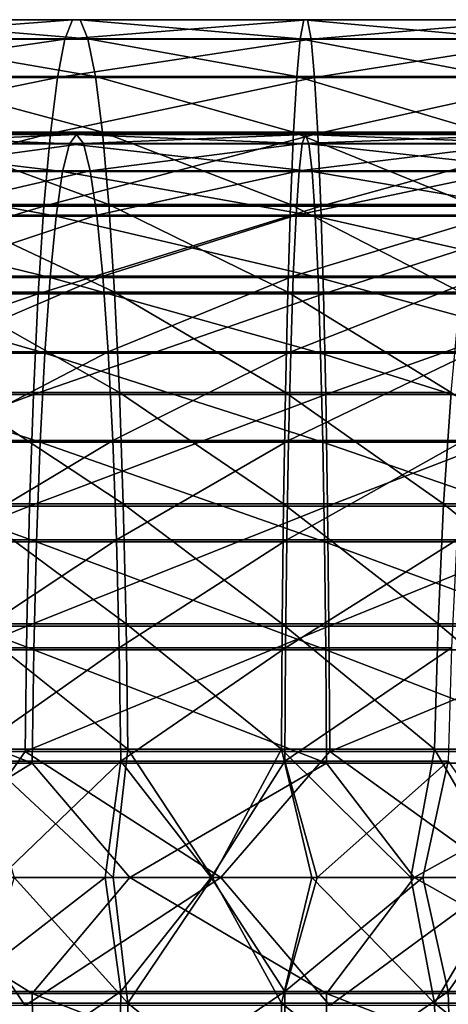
# Model space of a CAD drawing. Header units: metres. Extents: x -62 to 150, y -92 to 92.
# Tile 410 of 656: x 30.28 to 35.77, y -1.62 to 10.97. Entities that reach past the tile are written whole.
import ezdxf

# ---------------------------------------------------------------- set-up
doc = ezdxf.new("R2010")
doc.units = ezdxf.units.M
doc.layers.add('solid_500615', color=7, linetype='CONTINUOUS')

msp = doc.modelspace()

# ---------------------------------------------------------------- linework, layer by layer
at = {"layer": 'solid_500615'}
for points in [[(30.95895, 10.967999, -86.776657), (30.860682, 10.720164, -88.40062), (27.728111, 10.720164, -88.07093)], [(27.970081, 10.967999, -86.46209), (30.95895, 10.967999, -86.776657), (27.728111, 10.720164, -88.07093)], [(31.058352, 10.970339, -85.133965), (30.95895, 10.967999, -86.776657), (27.970081, 10.967999, -86.46209)], [(28.214844, 10.970339, -84.834694), (31.058352, 10.970339, -85.133965), (27.970081, 10.967999, -86.46209)], [(31.15666, 10.727129, -83.5093), (31.058352, 10.970339, -85.133965), (28.214844, 10.970339, -84.834694)], [(28.456919, 10.727129, -83.225166), (31.15666, 10.727129, -83.5093), (28.214844, 10.970339, -84.834694)], [(33.96394, 10.967999, -86.824791), (34.010151, 10.720164, -88.451065), (30.860682, 10.720164, -88.40062)], [(30.95895, 10.967999, -86.776657), (33.96394, 10.967999, -86.824791), (30.860682, 10.720164, -88.40062)], [(33.917194, 10.970339, -85.179749), (33.96394, 10.967999, -86.824791), (30.95895, 10.967999, -86.776657)], [(31.058352, 10.970339, -85.133965), (33.917194, 10.970339, -85.179749), (30.95895, 10.967999, -86.776657)], [(33.870964, 10.727129, -83.552773), (33.917194, 10.970339, -85.179749), (31.058352, 10.970339, -85.133965)], [(31.15666, 10.727129, -83.5093), (33.870964, 10.727129, -83.552773), (31.058352, 10.970339, -85.133965)], [(33.870964, 10.727129, -83.552773), (36.578423, 10.727129, -83.35524), (33.917194, 10.970339, -85.179749)], [(33.917194, 10.970339, -85.179749), (36.768829, 10.970339, -84.971703), (33.96394, 10.967999, -86.824791)], [(36.578423, 10.727129, -83.35524), (36.768829, 10.970339, -84.971703), (33.917194, 10.970339, -85.179749)], [(36.768829, 10.970339, -84.971703), (36.961346, 10.967999, -86.606102), (33.96394, 10.967999, -86.824791)], [(33.96394, 10.967999, -86.824791), (36.961346, 10.967999, -86.606102), (34.010151, 10.720164, -88.451065)], [(36.961346, 10.967999, -86.606102), (37.151672, 10.720164, -88.221863), (34.010151, 10.720164, -88.451065)], [(30.860682, 10.720164, -88.40062), (30.765747, 10.23238, -89.969505), (27.494347, 10.23238, -89.625206)], [(27.728111, 10.720164, -88.07093), (30.860682, 10.720164, -88.40062), (27.494347, 10.23238, -89.625206)], [(31.251678, 10.243814, -81.939041), (31.15666, 10.727129, -83.5093), (28.456919, 10.727129, -83.225166)], [(28.690887, 10.243814, -81.669525), (31.251678, 10.243814, -81.939041), (28.456919, 10.727129, -83.225166)], [(34.010151, 10.720164, -88.451065), (34.054794, 10.23238, -90.022186), (30.765747, 10.23238, -89.969505)], [(30.860682, 10.720164, -88.40062), (34.010151, 10.720164, -88.451065), (30.765747, 10.23238, -89.969505)], [(33.826283, 10.243814, -81.980278), (33.870964, 10.727129, -83.552773), (31.15666, 10.727129, -83.5093)], [(31.251678, 10.243814, -81.939041), (33.826283, 10.243814, -81.980278), (31.15666, 10.727129, -83.5093)], [(33.826283, 10.243814, -81.980278), (36.39439, 10.243814, -81.792908), (33.870964, 10.727129, -83.552773)], [(36.39439, 10.243814, -81.792908), (36.578423, 10.727129, -83.35524), (33.870964, 10.727129, -83.552773)], [(34.010151, 10.720164, -88.451065), (37.151672, 10.720164, -88.221863), (34.054794, 10.23238, -90.022186)], [(37.151672, 10.720164, -88.221863), (37.335541, 10.23238, -89.782829), (34.054794, 10.23238, -90.022186)], [(30.765747, 10.23238, -89.969505), (30.67627, 9.515565, -91.448189), (27.274023, 9.515565, -91.090118)], [(27.494347, 10.23238, -89.625206), (30.765747, 10.23238, -89.969505), (27.274023, 9.515565, -91.090118)], [(31.341278, 9.531213, -80.458328), (31.251678, 10.243814, -81.939041), (28.690887, 10.243814, -81.669525)], [(28.911514, 9.531213, -80.202606), (31.341278, 9.531213, -80.458328), (28.690887, 10.243814, -81.669525)], [(34.054794, 10.23238, -90.022186), (34.09687, 9.515565, -91.502975), (30.67627, 9.515565, -91.448189)], [(30.765747, 10.23238, -89.969505), (34.054794, 10.23238, -90.022186), (30.67627, 9.515565, -91.448189)], [(33.784149, 9.531213, -80.497452), (33.826283, 10.243814, -81.980278), (31.251678, 10.243814, -81.939041)], [(31.341278, 9.531213, -80.458328), (33.784149, 9.531213, -80.497452), (31.251678, 10.243814, -81.939041)], [(33.784149, 9.531213, -80.497452), (36.220856, 9.531213, -80.319679), (33.826283, 10.243814, -81.980278)], [(36.220856, 9.531213, -80.319679), (36.39439, 10.243814, -81.792908), (33.826283, 10.243814, -81.980278)], [(34.054794, 10.23238, -90.022186), (37.335541, 10.23238, -89.782829), (34.09687, 9.515565, -91.502975)], [(37.335541, 10.23238, -89.782829), (37.508839, 9.515565, -91.254044), (34.09687, 9.515565, -91.502975)], [(30.67627, 9.515565, -91.448189), (30.594254, 8.585763, -92.803581), (27.072069, 8.585763, -92.432884)], [(27.274023, 9.515565, -91.090118), (30.67627, 9.515565, -91.448189), (27.072069, 8.585763, -92.432884)], [(27.871561, 9.380693, -87.117149), (30.918938, 9.380693, -87.437874), (28.092785, 9.49999, -85.646255)], [(28.092785, 9.49999, -85.646255), (31.00878, 9.49999, -85.953156), (28.314056, 9.384899, -84.175041)], [(30.918938, 9.380693, -87.437874), (31.00878, 9.49999, -85.953156), (28.092785, 9.49999, -85.646255)], [(31.00878, 9.49999, -85.953156), (31.098642, 9.384899, -84.468109), (28.314056, 9.384899, -84.175041)], [(31.423454, 8.605274, -79.100304), (31.341278, 9.531213, -80.458328), (28.911514, 9.531213, -80.202606)], [(29.113861, 8.605274, -78.857231), (31.423454, 8.605274, -79.100304), (28.911514, 9.531213, -80.202606)], [(34.09687, 9.515565, -91.502975), (34.135437, 8.585763, -92.860298), (30.594254, 8.585763, -92.803581)], [(30.67627, 9.515565, -91.448189), (34.09687, 9.515565, -91.502975), (30.594254, 8.585763, -92.803581)], [(30.918938, 9.380693, -87.437874), (33.982754, 9.380693, -87.486946), (31.00878, 9.49999, -85.953156)], [(31.00878, 9.49999, -85.953156), (33.940506, 9.49999, -86.000114), (31.098642, 9.384899, -84.468109)], [(33.982754, 9.380693, -87.486946), (33.940506, 9.49999, -86.000114), (31.00878, 9.49999, -85.953156)], [(33.940506, 9.49999, -86.000114), (33.898247, 9.384899, -84.512947), (31.098642, 9.384899, -84.468109)], [(33.745506, 8.605274, -79.137497), (33.784149, 9.531213, -80.497452), (31.341278, 9.531213, -80.458328)], [(31.423454, 8.605274, -79.100304), (33.745506, 8.605274, -79.137497), (31.341278, 9.531213, -80.458328)], [(33.745506, 8.605274, -79.137497), (36.061699, 8.605274, -78.968513), (33.784149, 9.531213, -80.497452)], [(36.061699, 8.605274, -78.968513), (36.220856, 9.531213, -80.319679), (33.784149, 9.531213, -80.497452)], [(36.864834, 9.49999, -85.786758), (36.690792, 9.384899, -84.309204), (33.898247, 9.384899, -84.512947)], [(33.940506, 9.49999, -86.000114), (36.864834, 9.49999, -85.786758), (33.898247, 9.384899, -84.512947)], [(37.038841, 9.380693, -87.263977), (36.864834, 9.49999, -85.786758), (33.940506, 9.49999, -86.000114)], [(33.982754, 9.380693, -87.486946), (37.038841, 9.380693, -87.263977), (33.940506, 9.49999, -86.000114)], [(34.09687, 9.515565, -91.502975), (37.508839, 9.515565, -91.254044), (34.135437, 8.585763, -92.860298)], [(37.508839, 9.515565, -91.254044), (37.667686, 8.585763, -92.602592), (34.135437, 8.585763, -92.860298)], [(27.655844, 9.029951, -88.551422), (30.831333, 9.029951, -88.885628), (27.871561, 9.380693, -87.117149)], [(30.831333, 9.029951, -88.885628), (30.918938, 9.380693, -87.437874), (27.871561, 9.380693, -87.117149)], [(28.314056, 9.384899, -84.175041), (31.098642, 9.384899, -84.468109), (28.529919, 9.03826, -82.739792)], [(31.098642, 9.384899, -84.468109), (31.186308, 9.03826, -83.019363), (28.529919, 9.03826, -82.739792)], [(30.831333, 9.029951, -88.885628), (34.023949, 9.029951, -88.93676), (30.918938, 9.380693, -87.437874)], [(34.023949, 9.029951, -88.93676), (33.982754, 9.380693, -87.486946), (30.918938, 9.380693, -87.437874)], [(31.098642, 9.384899, -84.468109), (33.898247, 9.384899, -84.512947), (31.186308, 9.03826, -83.019363)], [(33.898247, 9.384899, -84.512947), (33.857025, 9.03826, -83.062141), (31.186308, 9.03826, -83.019363)], [(36.690792, 9.384899, -84.309204), (36.521004, 9.03826, -82.867783), (33.857025, 9.03826, -83.062141)], [(33.898247, 9.384899, -84.512947), (36.690792, 9.384899, -84.309204), (33.857025, 9.03826, -83.062141)], [(37.208511, 9.029951, -88.704422), (37.038841, 9.380693, -87.263977), (33.982754, 9.380693, -87.486946)], [(34.023949, 9.029951, -88.93676), (37.208511, 9.029951, -88.704422), (33.982754, 9.380693, -87.486946)], [(27.450958, 8.456417, -89.913689), (30.748125, 8.456417, -90.260704), (27.655844, 9.029951, -88.551422)], [(30.748125, 8.456417, -90.260704), (30.831333, 9.029951, -88.885628), (27.655844, 9.029951, -88.551422)], [(28.529919, 9.03826, -82.739792), (31.186308, 9.03826, -83.019363), (28.735046, 8.468623, -81.375923)], [(31.186308, 9.03826, -83.019363), (31.269613, 8.468623, -81.642677), (28.735046, 8.468623, -81.375923)], [(30.748125, 8.456417, -90.260704), (34.06308, 8.456417, -90.313797), (30.831333, 9.029951, -88.885628)], [(34.06308, 8.456417, -90.313797), (34.023949, 9.029951, -88.93676), (30.831333, 9.029951, -88.885628)], [(31.186308, 9.03826, -83.019363), (33.857025, 9.03826, -83.062141), (31.269613, 8.468623, -81.642677)], [(33.857025, 9.03826, -83.062141), (33.817852, 8.468623, -81.683495), (31.269613, 8.468623, -81.642677)], [(36.521004, 9.03826, -82.867783), (36.359657, 8.468623, -81.498047), (33.817852, 8.468623, -81.683495)], [(33.857025, 9.03826, -83.062141), (36.521004, 9.03826, -82.867783), (33.817852, 8.468623, -81.683495)], [(37.369667, 8.456417, -90.072556), (37.208511, 9.029951, -88.704422), (34.023949, 9.029951, -88.93676)], [(34.06308, 8.456417, -90.313797), (37.369667, 8.456417, -90.072556), (34.023949, 9.029951, -88.93676)], [(30.594254, 8.585763, -92.803581), (30.521534, 7.463787, -94.005333), (26.893007, 7.463787, -93.623451)], [(27.072069, 8.585763, -92.432884), (30.594254, 8.585763, -92.803581), (26.893007, 7.463787, -93.623451)], [(31.496367, 7.486724, -77.89537), (31.423454, 8.605274, -79.100304), (29.113861, 8.605274, -78.857231)], [(29.293396, 7.486724, -77.663521), (31.496367, 7.486724, -77.89537), (29.113861, 8.605274, -78.857231)], [(34.135437, 8.585763, -92.860298), (34.169632, 7.463787, -94.063766), (30.521534, 7.463787, -94.005333)], [(30.594254, 8.585763, -92.803581), (34.135437, 8.585763, -92.860298), (30.521534, 7.463787, -94.005333)], [(33.71122, 7.486724, -77.930847), (33.745506, 8.605274, -79.137497), (31.423454, 8.605274, -79.100304)], [(31.496367, 7.486724, -77.89537), (33.71122, 7.486724, -77.930847), (31.423454, 8.605274, -79.100304)], [(33.71122, 7.486724, -77.930847), (35.920486, 7.486724, -77.769661), (33.745506, 8.605274, -79.137497)], [(35.920486, 7.486724, -77.769661), (36.061699, 8.605274, -78.968513), (33.745506, 8.605274, -79.137497)], [(34.135437, 8.585763, -92.860298), (37.667686, 8.585763, -92.602592), (34.169632, 7.463787, -94.063766)], [(37.667686, 8.585763, -92.602592), (37.808529, 7.463787, -93.798279), (34.169632, 7.463787, -94.063766)], [(27.261957, 7.674243, -91.170341), (30.67137, 7.674243, -91.529167), (27.450958, 8.456417, -89.913689)], [(30.67137, 7.674243, -91.529167), (30.748125, 8.456417, -90.260704), (27.450958, 8.456417, -89.913689)], [(28.735046, 8.468623, -81.375923), (31.269613, 8.468623, -81.642677), (28.924376, 7.690045, -80.117096)], [(31.269613, 8.468623, -81.642677), (31.346502, 7.690045, -80.372009), (28.924376, 7.690045, -80.117096)], [(30.67137, 7.674243, -91.529167), (34.099174, 7.674243, -91.584068), (30.748125, 8.456417, -90.260704)], [(34.099174, 7.674243, -91.584068), (34.06308, 8.456417, -90.313797), (30.748125, 8.456417, -90.260704)], [(31.269613, 8.468623, -81.642677), (33.817852, 8.468623, -81.683495), (31.346502, 7.690045, -80.372009)], [(33.817852, 8.468623, -81.683495), (33.781693, 7.690045, -80.411011), (31.346502, 7.690045, -80.372009)], [(36.359657, 8.468623, -81.498047), (36.210739, 7.690045, -80.233795), (33.781693, 7.690045, -80.411011)], [(33.817852, 8.468623, -81.683495), (36.359657, 8.468623, -81.498047), (33.781693, 7.690045, -80.411011)], [(37.51833, 7.674243, -91.33461), (37.369667, 8.456417, -90.072556), (34.06308, 8.456417, -90.313797)], [(34.099174, 7.674243, -91.584068), (37.51833, 7.674243, -91.33461), (34.06308, 8.456417, -90.313797)], [(28.924376, 7.690045, -80.117096), (31.346502, 7.690045, -80.372009), (29.093239, 6.721734, -78.994347)], [(31.346502, 7.690045, -80.372009), (31.415079, 6.721734, -79.238716), (29.093239, 6.721734, -78.994347)], [(31.346502, 7.690045, -80.372009), (33.781693, 7.690045, -80.411011), (31.415079, 6.721734, -79.238716)], [(33.781693, 7.690045, -80.411011), (33.749443, 6.721734, -79.2761), (31.415079, 6.721734, -79.238716)], [(36.210739, 7.690045, -80.233795), (36.077919, 6.721734, -79.106216), (33.749443, 6.721734, -79.2761)], [(33.781693, 7.690045, -80.411011), (36.210739, 7.690045, -80.233795), (33.749443, 6.721734, -79.2761)], [(27.093502, 6.702725, -92.290375), (30.602959, 6.702725, -92.659729), (27.261957, 7.674243, -91.170341)], [(30.602959, 6.702725, -92.659729), (30.67137, 7.674243, -91.529167), (27.261957, 7.674243, -91.170341)], [(30.602959, 6.702725, -92.659729), (34.131344, 6.702725, -92.71624), (30.67137, 7.674243, -91.529167)], [(34.131344, 6.702725, -92.71624), (34.099174, 7.674243, -91.584068), (30.67137, 7.674243, -91.529167)], [(37.650826, 6.702725, -92.459465), (37.51833, 7.674243, -91.33461), (34.099174, 7.674243, -91.584068)], [(34.131344, 6.702725, -92.71624), (37.650826, 6.702725, -92.459465), (34.099174, 7.674243, -91.584068)], [(30.521534, 7.463787, -94.005333), (30.459738, 6.174748, -95.026558), (26.740843, 6.174748, -94.635162)], [(26.893007, 7.463787, -93.623451), (30.521534, 7.463787, -94.005333), (26.740843, 6.174748, -94.635162)], [(31.558382, 6.200599, -76.870491), (31.496367, 7.486724, -77.89537), (29.293396, 7.486724, -77.663521)], [(29.446104, 6.200599, -76.648186), (31.558382, 6.200599, -76.870491), (29.293396, 7.486724, -77.663521)], [(34.169632, 7.463787, -94.063766), (34.198692, 6.174748, -95.086449), (30.459738, 6.174748, -95.026558)], [(30.521534, 7.463787, -94.005333), (34.169632, 7.463787, -94.063766), (30.459738, 6.174748, -95.026558)], [(33.682056, 6.200599, -76.90451), (33.71122, 7.486724, -77.930847), (31.496367, 7.486724, -77.89537)], [(31.558382, 6.200599, -76.870491), (33.682056, 6.200599, -76.90451), (31.496367, 7.486724, -77.89537)], [(33.682056, 6.200599, -76.90451), (35.800373, 6.200599, -76.749954), (33.71122, 7.486724, -77.930847)], [(35.800373, 6.200599, -76.749954), (35.920486, 7.486724, -77.769661), (33.71122, 7.486724, -77.930847)], [(34.169632, 7.463787, -94.063766), (37.808529, 7.463787, -93.798279), (34.198692, 6.174748, -95.086449)], [(37.808529, 7.463787, -93.798279), (37.928215, 6.174748, -94.814346), (34.198692, 6.174748, -95.086449)], [(26.949753, 5.565835, -93.246147), (30.544579, 5.565835, -93.624489), (27.093502, 6.702725, -92.290375)], [(30.544579, 5.565835, -93.624489), (30.602959, 6.702725, -92.659729), (27.093502, 6.702725, -92.290375)], [(29.093239, 6.721734, -78.994347), (31.415079, 6.721734, -79.238716), (29.237465, 5.587581, -78.0354)], [(31.415079, 6.721734, -79.238716), (31.473652, 5.587581, -78.270744), (29.237465, 5.587581, -78.0354)], [(30.544579, 5.565835, -93.624489), (34.158794, 5.565835, -93.682373), (30.602959, 6.702725, -92.659729)], [(34.158794, 5.565835, -93.682373), (34.131344, 6.702725, -92.71624), (30.602959, 6.702725, -92.659729)], [(31.415079, 6.721734, -79.238716), (33.749443, 6.721734, -79.2761), (31.473652, 5.587581, -78.270744)], [(33.749443, 6.721734, -79.2761), (33.721901, 5.587581, -78.306755), (31.473652, 5.587581, -78.270744)], [(36.077919, 6.721734, -79.106216), (35.964478, 5.587581, -78.143143), (33.721901, 5.587581, -78.306755)], [(33.749443, 6.721734, -79.2761), (36.077919, 6.721734, -79.106216), (33.721901, 5.587581, -78.306755)], [(37.763893, 5.565835, -93.419357), (37.650826, 6.702725, -92.459465), (34.131344, 6.702725, -92.71624)], [(34.158794, 5.565835, -93.682373), (37.763893, 5.565835, -93.419357), (34.131344, 6.702725, -92.71624)], [(30.459738, 6.174748, -95.026558), (30.41025, 4.747501, -95.844398), (26.618986, 4.747501, -95.445381)], [(26.740843, 6.174748, -94.635162), (30.459738, 6.174748, -95.026558), (26.618986, 4.747501, -95.445381)], [(31.608116, 4.775686, -76.048615), (31.558382, 6.200599, -76.870491), (29.446104, 6.200599, -76.648186)], [(29.568563, 4.775686, -75.833961), (31.608116, 4.775686, -76.048615), (29.446104, 6.200599, -76.648186)], [(34.198692, 6.174748, -95.086449), (34.221966, 4.747501, -95.905449), (30.41025, 4.747501, -95.844398)], [(30.459738, 6.174748, -95.026558), (34.198692, 6.174748, -95.086449), (30.41025, 4.747501, -95.844398)], [(33.658669, 4.775686, -76.081451), (33.682056, 6.200599, -76.90451), (31.558382, 6.200599, -76.870491)], [(31.608116, 4.775686, -76.048615), (33.658669, 4.775686, -76.081451), (31.558382, 6.200599, -76.870491)], [(33.658669, 4.775686, -76.081451), (35.704048, 4.775686, -75.932228), (33.682056, 6.200599, -76.90451)], [(35.704048, 4.775686, -75.932228), (35.800373, 6.200599, -76.749954), (33.682056, 6.200599, -76.90451)], [(34.198692, 6.174748, -95.086449), (37.928215, 6.174748, -94.814346), (34.221966, 4.747501, -95.905449)], [(37.928215, 6.174748, -94.814346), (38.024063, 4.747501, -95.628052), (34.221966, 4.747501, -95.905449)], [(35.704048, 4.775686, -75.932228), (37.728123, 4.775686, -75.602104), (35.800373, 6.200599, -76.749954)], [(26.834253, 4.291622, -94.014091), (30.497673, 4.291622, -94.399651), (26.949753, 5.565835, -93.246147)], [(30.497673, 4.291622, -94.399651), (30.544579, 5.565835, -93.624489), (26.949753, 5.565835, -93.246147)], [(29.237465, 5.587581, -78.0354), (31.473652, 5.587581, -78.270744), (29.3535, 4.315569, -77.263901)], [(31.473652, 5.587581, -78.270744), (31.520775, 4.315569, -77.491997), (29.3535, 4.315569, -77.263901)], [(30.497673, 4.291622, -94.399651), (34.180855, 4.291622, -94.458641), (30.544579, 5.565835, -93.624489)], [(34.180855, 4.291622, -94.458641), (34.158794, 5.565835, -93.682373), (30.544579, 5.565835, -93.624489)], [(31.473652, 5.587581, -78.270744), (33.721901, 5.587581, -78.306755), (31.520775, 4.315569, -77.491997)], [(33.721901, 5.587581, -78.306755), (33.699741, 4.315569, -77.526894), (31.520775, 4.315569, -77.491997)], [(35.964478, 5.587581, -78.143143), (35.873211, 4.315569, -77.368324), (33.699741, 4.315569, -77.526894)], [(33.721901, 5.587581, -78.306755), (35.964478, 5.587581, -78.143143), (33.699741, 4.315569, -77.526894)], [(37.85474, 4.291622, -94.190598), (37.763893, 5.565835, -93.419357), (34.158794, 5.565835, -93.682373)], [(34.180855, 4.291622, -94.458641), (37.85474, 4.291622, -94.190598), (34.158794, 5.565835, -93.682373)], [(30.41025, 4.747501, -95.844398), (30.374176, 3.21399, -96.440536), (26.530161, 3.21399, -96.035965)], [(26.618986, 4.747501, -95.445381), (30.41025, 4.747501, -95.844398), (26.530161, 3.21399, -96.035965)], [(31.644453, 3.243879, -75.44812), (31.608116, 4.775686, -76.048615), (29.568563, 4.775686, -75.833961)], [(29.658037, 3.243879, -75.239059), (31.644453, 3.243879, -75.44812), (29.568563, 4.775686, -75.833961)], [(34.221966, 4.747501, -95.905449), (34.238926, 3.21399, -96.502434), (30.374176, 3.21399, -96.440536)], [(30.41025, 4.747501, -95.844398), (34.221966, 4.747501, -95.905449), (30.374176, 3.21399, -96.440536)], [(33.641582, 3.243879, -75.48011), (33.658669, 4.775686, -76.081451), (31.608116, 4.775686, -76.048615)], [(31.644453, 3.243879, -75.44812), (33.641582, 3.243879, -75.48011), (31.608116, 4.775686, -76.048615)], [(33.641582, 3.243879, -75.48011), (35.633675, 3.243879, -75.33477), (33.658669, 4.775686, -76.081451)], [(35.633675, 3.243879, -75.33477), (35.704048, 4.775686, -75.932228), (33.658669, 4.775686, -76.081451)], [(34.221966, 4.747501, -95.905449), (38.024063, 4.747501, -95.628052), (34.238926, 3.21399, -96.502434)], [(38.024063, 4.747501, -95.628052), (38.093929, 3.21399, -96.221184), (34.238926, 3.21399, -96.502434)], [(35.633675, 3.243879, -75.33477), (37.605011, 3.243879, -75.013252), (35.704048, 4.775686, -75.932228)], [(37.605011, 3.243879, -75.013252), (37.728123, 4.775686, -75.602104), (35.704048, 4.775686, -75.932228)], [(26.749855, 2.911524, -94.575249), (30.463398, 2.911524, -94.96608), (26.834253, 4.291622, -94.014091)], [(30.463398, 2.911524, -94.96608), (30.497673, 4.291622, -94.399651), (26.834253, 4.291622, -94.014091)], [(29.3535, 4.315569, -77.263901), (31.520775, 4.315569, -77.491997), (29.438478, 2.937081, -76.698883)], [(31.520775, 4.315569, -77.491997), (31.555286, 2.937081, -76.921669), (29.438478, 2.937081, -76.698883)], [(30.463398, 2.911524, -94.96608), (34.196972, 2.911524, -95.025879), (30.497673, 4.291622, -94.399651)], [(34.196972, 2.911524, -95.025879), (34.180855, 4.291622, -94.458641), (30.497673, 4.291622, -94.399651)], [(31.520775, 4.315569, -77.491997), (33.699741, 4.315569, -77.526894), (31.555286, 2.937081, -76.921669)], [(33.699741, 4.315569, -77.526894), (33.683514, 2.937081, -76.955757), (31.555286, 2.937081, -76.921669)], [(35.873211, 4.315569, -77.368324), (35.80637, 2.937081, -76.800873), (33.683514, 2.937081, -76.955757)], [(33.699741, 4.315569, -77.526894), (35.873211, 4.315569, -77.368324), (33.683514, 2.937081, -76.955757)], [(37.921127, 2.911524, -94.754173), (37.85474, 4.291622, -94.190598), (34.180855, 4.291622, -94.458641)], [(34.196972, 2.911524, -95.025879), (37.921127, 2.911524, -94.754173), (34.180855, 4.291622, -94.458641)], [(30.374176, 3.21399, -96.440536), (30.352325, 1.608541, -96.801636), (26.476357, 1.608541, -96.393707)], [(26.530161, 3.21399, -96.035965), (30.374176, 3.21399, -96.440536), (26.476357, 1.608541, -96.393707)], [(31.666578, 1.639465, -75.082466), (31.644453, 3.243879, -75.44812), (29.658037, 3.243879, -75.239059)], [(29.712521, 1.639465, -74.876816), (31.666578, 1.639465, -75.082466), (29.658037, 3.243879, -75.239059)], [(34.238926, 3.21399, -96.502434), (34.249203, 1.608541, -96.864052), (30.352325, 1.608541, -96.801636)], [(30.374176, 3.21399, -96.440536), (34.238926, 3.21399, -96.502434), (30.352325, 1.608541, -96.801636)], [(33.631176, 1.639465, -75.113937), (33.641582, 3.243879, -75.48011), (31.644453, 3.243879, -75.44812)], [(31.666578, 1.639465, -75.082466), (33.631176, 1.639465, -75.113937), (31.644453, 3.243879, -75.44812)], [(33.631176, 1.639465, -75.113937), (35.59082, 1.639465, -74.970963), (33.641582, 3.243879, -75.48011)], [(35.59082, 1.639465, -74.970963), (35.633675, 3.243879, -75.33477), (33.641582, 3.243879, -75.48011)], [(34.238926, 3.21399, -96.502434), (38.093929, 3.21399, -96.221184), (34.249203, 1.608541, -96.864052)], [(38.093929, 3.21399, -96.221184), (38.13625, 1.608541, -96.58046), (34.249203, 1.608541, -96.864052)], [(35.59082, 1.639465, -74.970963), (37.530048, 1.639465, -74.654678), (35.633675, 3.243879, -75.33477)], [(37.530048, 1.639465, -74.654678), (37.605011, 3.243879, -75.013252), (35.633675, 3.243879, -75.33477)], [(26.698639, 1.459592, -94.915779), (30.442598, 1.459592, -95.309814), (26.749855, 2.911524, -94.575249)], [(30.442598, 1.459592, -95.309814), (30.463398, 2.911524, -94.96608), (26.749855, 2.911524, -94.575249)], [(29.438478, 2.937081, -76.698883), (31.555286, 2.937081, -76.921669), (29.490305, 1.486127, -76.354294)], [(31.555286, 2.937081, -76.921669), (31.576334, 1.486127, -76.573845), (29.490305, 1.486127, -76.354294)], [(30.442598, 1.459592, -95.309814), (34.206753, 1.459592, -95.370102), (30.463398, 2.911524, -94.96608)], [(34.206753, 1.459592, -95.370102), (34.196972, 2.911524, -95.025879), (30.463398, 2.911524, -94.96608)], [(31.555286, 2.937081, -76.921669), (33.683514, 2.937081, -76.955757), (31.576334, 1.486127, -76.573845)], [(33.683514, 2.937081, -76.955757), (33.673615, 1.486127, -76.60743), (31.576334, 1.486127, -76.573845)], [(35.80637, 2.937081, -76.800873), (35.765606, 1.486127, -76.454803), (33.673615, 1.486127, -76.60743)], [(33.683514, 2.937081, -76.955757), (35.80637, 2.937081, -76.800873), (33.673615, 1.486127, -76.60743)], [(37.961411, 1.459592, -95.096169), (37.921127, 2.911524, -94.754173), (34.196972, 2.911524, -95.025879)], [(34.206753, 1.459592, -95.370102), (37.961411, 1.459592, -95.096169), (34.196972, 2.911524, -95.025879)], [(29.712521, 1.639465, -74.876816), (30.214771, 0, -74.822624), (31.478952, 0, -74.947159)], [(29.712521, 1.639465, -74.876816), (31.478952, 0, -74.947159), (31.666578, 1.639465, -75.082466)], [(31.666578, 1.639465, -75.082466), (31.478952, 0, -74.947159), (32.748215, 0, -74.998528)], [(31.666578, 1.639465, -75.082466), (32.748215, 0, -74.998528), (33.631176, 1.639465, -75.113937)], [(33.631176, 1.639465, -75.113937), (32.748215, 0, -74.998528), (34.018326, 0, -74.976547)], [(33.631176, 1.639465, -75.113937), (34.018326, 0, -74.976547), (35.285053, 0, -74.881302)], [(33.631176, 1.639465, -75.113937), (35.285053, 0, -74.881302), (35.59082, 1.639465, -74.970963)], [(35.59082, 1.639465, -74.970963), (35.285053, 0, -74.881302), (36.54417, 0, -74.713104)], [(35.59082, 1.639465, -74.970963), (36.54417, 0, -74.713104), (37.530048, 1.639465, -74.654678)], [(26.476357, 1.608541, -96.393707), (30.352325, 1.608541, -96.801636), (29.231295, 0, -96.838058)], [(30.352325, 1.608541, -96.801636), (32.856598, 0, -96.999756), (29.231295, 0, -96.838058)], [(30.352325, 1.608541, -96.801636), (34.249203, 1.608541, -96.864052), (32.856598, 0, -96.999756)], [(34.249203, 1.608541, -96.864052), (36.482899, 0, -96.86216), (32.856598, 0, -96.999756)], [(34.249203, 1.608541, -96.864052), (38.13625, 1.608541, -96.58046), (36.482899, 0, -96.86216)], [(28.067963, 0, -95.212524), (30.442598, 1.459592, -95.309814), (26.698639, 1.459592, -94.915779)], [(28.067963, 0, -95.212524), (31.693062, 0, -95.479813), (30.442598, 1.459592, -95.309814)], [(29.490305, 1.486127, -76.354294), (31.576334, 1.486127, -76.573845), (30.024677, 0, -76.310524)], [(31.576334, 1.486127, -76.573845), (31.375053, 0, -76.443558), (30.024677, 0, -76.310524)], [(31.693062, 0, -95.479813), (34.206753, 1.459592, -95.370102), (30.442598, 1.459592, -95.309814)], [(31.576334, 1.486127, -76.573845), (32.730858, 0, -76.498428), (31.375053, 0, -76.443558)], [(31.576334, 1.486127, -76.573845), (33.673615, 1.486127, -76.60743), (32.730858, 0, -76.498428)], [(31.693062, 0, -95.479813), (35.327744, 0, -95.436363), (34.206753, 1.459592, -95.370102)], [(33.673615, 1.486127, -76.60743), (34.087566, 0, -76.474953), (32.730858, 0, -76.498428)], [(33.673615, 1.486127, -76.60743), (35.765606, 1.486127, -76.454803), (34.087566, 0, -76.474953)], [(35.765606, 1.486127, -76.454803), (35.440662, 0, -76.373207), (34.087566, 0, -76.474953)], [(35.327744, 0, -95.436363), (37.961411, 1.459592, -95.096169), (34.206753, 1.459592, -95.370102)], [(35.327744, 0, -95.436363), (38.945415, 0, -95.082481), (37.961411, 1.459592, -95.096169)], [(35.765606, 1.486127, -76.454803), (36.785625, 0, -76.193542), (35.440662, 0, -76.373207)], [(29.231295, 0, -96.838058), (30.352606, -1.639465, -96.797028), (26.477043, -1.639465, -96.389145)], [(29.231295, 0, -96.838058), (32.856598, 0, -96.999756), (30.352606, -1.639465, -96.797028)], [(29.490925, -1.459592, -76.350174), (30.024677, 0, -76.310524), (31.375053, 0, -76.443558)], [(29.490925, -1.459592, -76.350174), (31.375053, 0, -76.443558), (31.576586, -1.459592, -76.569687)], [(32.856598, 0, -96.999756), (34.249073, -1.639465, -96.859436), (30.352606, -1.639465, -96.797028)], [(31.576586, -1.459592, -76.569687), (31.375053, 0, -76.443558), (32.730858, 0, -76.498428)], [(31.666857, -1.608541, -75.077858), (32.748215, 0, -74.998528), (31.478952, 0, -74.947159)], [(31.666857, -1.608541, -75.077858), (33.631046, -1.608541, -75.109322), (32.748215, 0, -74.998528)], [(33.673496, -1.459592, -76.603271), (32.730858, 0, -76.498428), (34.087566, 0, -76.474953)], [(33.631046, -1.608541, -75.109322), (34.018326, 0, -74.976547), (32.748215, 0, -74.998528)], [(32.856598, 0, -96.999756), (36.482899, 0, -96.86216), (34.249073, -1.639465, -96.859436)], [(33.673496, -1.459592, -76.603271), (34.087566, 0, -76.474953), (35.440662, 0, -76.373207)], [(33.673496, -1.459592, -76.603271), (35.440662, 0, -76.373207), (35.765118, -1.459592, -76.450668)], [(36.482899, 0, -96.86216), (38.135708, -1.639465, -96.575874), (34.249073, -1.639465, -96.859436)], [(35.765118, -1.459592, -76.450668), (35.440662, 0, -76.373207), (36.785625, 0, -76.193542)], [(35.765118, -1.459592, -76.450668), (36.785625, 0, -76.193542), (37.834949, -1.459592, -76.113083)], [(26.699259, -1.486127, -94.911659), (30.44285, -1.486127, -95.305656), (28.067963, 0, -95.212524)], [(30.44285, -1.486127, -95.305656), (31.693062, 0, -95.479813), (28.067963, 0, -95.212524)], [(29.713205, -1.608541, -74.872246), (31.666857, -1.608541, -75.077858), (30.214771, 0, -74.822624)], [(31.666857, -1.608541, -75.077858), (31.478952, 0, -74.947159), (30.214771, 0, -74.822624)], [(30.44285, -1.486127, -95.305656), (34.206635, -1.486127, -95.365936), (31.693062, 0, -95.479813)], [(31.576586, -1.459592, -76.569687), (32.730858, 0, -76.498428), (33.673496, -1.459592, -76.603271)], [(34.206635, -1.486127, -95.365936), (35.327744, 0, -95.436363), (31.693062, 0, -95.479813)], [(33.631046, -1.608541, -75.109322), (35.590279, -1.608541, -74.966377), (34.018326, 0, -74.976547)], [(35.590279, -1.608541, -74.966377), (35.285053, 0, -74.881302), (34.018326, 0, -74.976547)], [(34.206635, -1.486127, -95.365936), (37.960922, -1.486127, -95.092033), (35.327744, 0, -95.436363)], [(35.590279, -1.608541, -74.966377), (36.54417, 0, -74.713104), (35.285053, 0, -74.881302)], [(37.960922, -1.486127, -95.092033), (38.945415, 0, -95.082481), (35.327744, 0, -95.436363)], [(35.590279, -1.608541, -74.966377), (37.529102, -1.608541, -74.650162), (36.54417, 0, -74.713104)], [(30.463898, -2.937081, -94.957832), (30.44285, -1.486127, -95.305656), (26.699259, -1.486127, -94.911659)], [(26.751085, -2.937081, -94.56707), (30.463898, -2.937081, -94.957832), (26.699259, -1.486127, -94.911659)], [(31.576586, -1.459592, -76.569687), (31.555786, -2.911524, -76.913414), (29.439709, -2.911524, -76.690704)], [(29.490925, -1.459592, -76.350174), (31.576586, -1.459592, -76.569687), (29.439709, -2.911524, -76.690704)], [(34.196735, -2.937081, -95.017616), (34.206635, -1.486127, -95.365936), (30.44285, -1.486127, -95.305656)], [(30.463898, -2.937081, -94.957832), (34.196735, -2.937081, -95.017616), (30.44285, -1.486127, -95.305656)], [(33.673496, -1.459592, -76.603271), (33.683277, -2.911524, -76.947487), (31.555786, -2.911524, -76.913414)], [(31.576586, -1.459592, -76.569687), (33.673496, -1.459592, -76.603271), (31.555786, -2.911524, -76.913414)], [(33.673496, -1.459592, -76.603271), (35.765118, -1.459592, -76.450668), (33.683277, -2.911524, -76.947487)], [(35.765118, -1.459592, -76.450668), (35.805401, -2.911524, -76.792664), (33.683277, -2.911524, -76.947487)], [(34.196735, -2.937081, -95.017616), (37.920158, -2.937081, -94.745964), (34.206635, -1.486127, -95.365936)], [(37.920158, -2.937081, -94.745964), (37.960922, -1.486127, -95.092033), (34.206635, -1.486127, -95.365936)], [(35.765118, -1.459592, -76.450668), (37.834949, -1.459592, -76.113083), (35.805401, -2.911524, -76.792664)], [(29.659403, -3.21399, -75.229988), (31.645006, -3.21399, -75.438965), (29.713205, -1.608541, -74.872246)], [(31.645006, -3.21399, -75.438965), (31.666857, -1.608541, -75.077858), (29.713205, -1.608541, -74.872246)], [(31.645006, -3.21399, -75.438965), (33.641323, -3.21399, -75.47094), (31.666857, -1.608541, -75.077858)], [(33.641323, -3.21399, -75.47094), (33.631046, -1.608541, -75.109322), (31.666857, -1.608541, -75.077858)], [(35.632599, -3.21399, -75.325653), (35.590279, -1.608541, -74.966377), (33.631046, -1.608541, -75.109322)], [(33.641323, -3.21399, -75.47094), (35.632599, -3.21399, -75.325653), (33.631046, -1.608541, -75.109322)], [(37.603134, -3.21399, -75.004265), (37.529102, -1.608541, -74.650162), (35.590279, -1.608541, -74.966377)], [(35.632599, -3.21399, -75.325653), (37.603134, -3.21399, -75.004265), (35.590279, -1.608541, -74.966377)]]:
    msp.add_3dface(points, dxfattribs=at)

doc.saveas('drawing.dxf')
